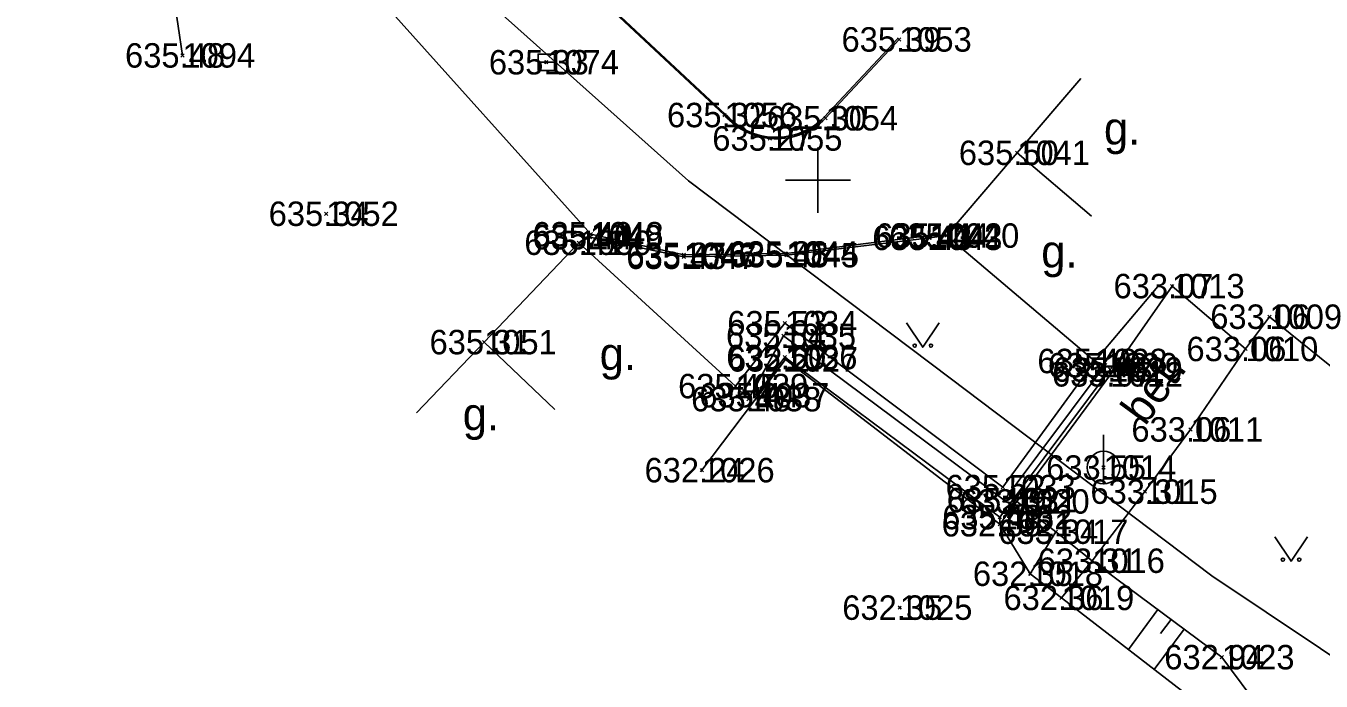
# Model space of a CAD drawing. Extents: x -844765 to -843273, y -997542 to -995529.
# Drawn here: x -844024.32 to -843984.55, y -996965.37 to -996945.26 of the extents above; entities that cross this region are included whole.
import ezdxf

# ---------------------------------------------------------------- set-up
doc = ezdxf.new("R2010")
doc.units = 0
for name, color, linetype in [('Benešův rám', 7, 'Continuous'), ('Betonový strop', 7, 'Continuous'), ('Dno', 7, 'Continuous'), ('Doplněk polohopisu', 7, 'Continuous'), ('Klenba', 7, 'Continuous'), ('Osa', 7, 'Continuous'), ('Přítoky', 7, 'Continuous'), ('Rámeček', 7, 'Continuous'), ('Sítě podzemní nerozlišené', 7, 'Continuous'), ('Výška', 7, 'Continuous'), ('Číslo bodu', 7, 'Continuous'), ('Řezy', 7, 'Continuous')]:
    doc.layers.add(name, color=color, linetype=linetype)

msp = doc.modelspace()

# ---------------------------------------------------------------- linework, layer by layer
at = {"layer": 'Benešův rám'}
for p, q in [((-844002.53, -996956.32), (-844001.02, -996954.39)), ((-844001.02, -996954.39), (-843994.32, -996959.42)), ((-844002.13, -996956.72), (-844001.06, -996954.78)), ((-844001.06, -996954.78), (-843994.28, -996959.82)), ((-844001.02, -996955.43), (-844001.88, -996956.6)), ((-843994.42, -996960.34), (-844001.02, -996955.43)), ((-844001.02, -996955.43), (-844001, -996955.5)), ((-843994.32, -996959.42), (-843991.5, -996955.55)), ((-843994.28, -996959.82), (-843991.18, -996955.68)), ((-843991.18, -996955.68), (-843991.5, -996955.55)), ((-843991.03, -996955.81), (-843994.42, -996960.34)), ((-843994.42, -996960.34), (-843994.42, -996960.56))]:
    msp.add_line(p, q, dxfattribs=at)
msp.add_lwpolyline([(-844003.56, -996958.9), (-844001, -996955.5), (-843994.42, -996960.56), (-843993.89, -996959.86), (-843991.02, -996955.96), (-843989.13, -996953.25)], dxfattribs=at)
at = {"layer": 'Betonový strop'}
for p, q in [((-844020.13, -996941.98), (-844019.51, -996946.17)), ((-844014.36, -996943.42), (-844006.97, -996951.66)), ((-843993.89, -996959.86), (-843992.7, -996960.79)), ((-843994.42, -996960.56), (-843993.48, -996962.08)), ((-843992.7, -996960.79), (-843991.58, -996961.68))]:
    msp.add_line(p, q, dxfattribs=at)
for points in [[(-844003.49, -996939.75), (-844006.38, -996944.01), (-844006.25, -996944.85), (-844002.87, -996948)], [(-844003.45, -996939.8), (-844006.29, -996944.02), (-844006.204, -996944.839), (-844002.844, -996947.97)], [(-843999.811, -996948.068), (-843997.56, -996945.658)], [(-843999.77, -996948.1), (-843997.51, -996945.68)], [(-844007.34, -996951.92), (-844006.97, -996951.66), (-844004.12, -996952.29), (-844000.98, -996952.25), (-843996.57, -996951.7), (-843996.05, -996951.7)], [(-843996.05, -996951.7), (-843996.57, -996951.77), (-844000.97, -996952.3), (-844004.12, -996952.35), (-844007, -996951.75), (-844007.34, -996951.92)], [(-843991.58, -996961.68), (-843989.96, -996959.56), (-843988.56, -996957.65), (-843986.87, -996955.18)], [(-843992.7, -996960.79), (-843993.48, -996962.08), (-843992.52, -996962.82), (-843991.58, -996961.68)], [(-843992.52, -996962.82), (-843988.26, -996966.11), (-843983.88, -996969.61)]]:
    msp.add_lwpolyline(points, dxfattribs=at)
for centre, radius, start, end in [((-844001.274, -996946.62), 2.11, 220.8396, 315.4652), ((-844001.282, -996946.62), 2.064, 220.8342, 315.4598)]:
    msp.add_arc(centre, radius, start, end, dxfattribs=at)
at = {"layer": 'Dno'}
for points in [[(-843997.28, -996954.379), (-843996.78, -996955.129), (-843996.28, -996954.379)], [(-843985.974, -996960.947), (-843985.474, -996961.697), (-843984.974, -996960.947)]]:
    msp.add_lwpolyline(points, dxfattribs=at)
for centre in [(-843997.03, -996955.079), (-843996.53, -996955.079), (-843985.724, -996961.647), (-843985.224, -996961.647)]:
    msp.add_circle(centre, 0.05, dxfattribs=at)
at = {"layer": 'Doplněk polohopisu'}
for p, q in [((-844008.59, -996946.38), (-844008.09, -996946.38)), ((-843991.23, -996959.32), (-843991.23, -996957.82))]:
    msp.add_line(p, q, dxfattribs=at)
msp.add_lwpolyline([(-844008.59, -996946.63), (-844008.09, -996946.63), (-844008.09, -996946.13), (-844008.59, -996946.13)], close=True, dxfattribs=at)
msp.add_circle((-843991.23, -996958.82), 0.5, dxfattribs=at)
at = {"layer": 'Klenba'}
for p, q in [((-843991.931, -996946.879), (-843993.88, -996949.16)), ((-843993.88, -996949.16), (-843996.05, -996951.7)), ((-843991.599, -996951.109), (-843993.88, -996949.16)), ((-843996.05, -996951.7), (-843991.5, -996955.55)), ((-844007.34, -996951.92), (-844010.25, -996954.97)), ((-844007.34, -996951.92), (-844002.53, -996956.32)), ((-843989.562, -996953.26), (-843991.5, -996955.55)), ((-843989.13, -996953.25), (-843986.87, -996955.18)), ((-843986.87, -996955.18), (-843986.14, -996954.19)), ((-843986.14, -996954.19), (-843981.2, -996958.18)), ((-844012.321, -996957.141), (-844010.25, -996954.97)), ((-844008.079, -996957.041), (-844010.25, -996954.97)), ((-844002.53, -996956.32), (-844002.13, -996956.72))]:
    msp.add_line(p, q, dxfattribs=at)
at = {"layer": 'Osa'}
for p, q in [((-843987.6, -996964.64), (-843991.58, -996961.68)), ((-843983.88, -996969.61), (-843987.6, -996964.64))]:
    msp.add_line(p, q, dxfattribs=at)
msp.add_lwpolyline([(-843905.21, -997017.86), (-843921.14, -997005.98), (-843938.96, -996993.88), (-843947.495, -996988.618), (-843954.56, -996984.215), (-843962.927, -996978.74), (-843971.295, -996973.265), (-843979.6, -996967.703), (-843987.905, -996962.14), (-843995.94, -996956.078), (-844003.975, -996950.015), (-844013.59, -996941.43), (-844025.885, -996929.505), (-844043.745, -996912.055), (-844059.135, -996894.103)], dxfattribs=at)
at = {"layer": 'Přítoky'}
for p, q in [((-843989.561, -996963.181), (-843990.47, -996964.403)), ((-843989.16, -996963.48), (-843989.484, -996963.915)), ((-843988.759, -996963.778), (-843989.679, -996965.014))]:
    msp.add_line(p, q, dxfattribs=at)
at = {"layer": 'Rámeček'}
for p, q in [((-844000, -996949), (-844000, -996951)), ((-843999, -996950), (-844001, -996950))]:
    msp.add_line(p, q, dxfattribs=at)
at = {"layer": 'Sítě podzemní nerozlišené'}
for p, q in [((-843997.51, -996945.68), (-843997.56, -996945.63)), ((-843997.51, -996945.68), (-843997.56, -996945.73)), ((-843997.51, -996945.68), (-843997.46, -996945.63)), ((-843997.51, -996945.68), (-843997.46, -996945.73)), ((-844019.51, -996946.17), (-844019.56, -996946.12)), ((-844019.51, -996946.17), (-844019.56, -996946.22)), ((-844019.51, -996946.17), (-844019.46, -996946.12)), ((-844019.51, -996946.17), (-844019.46, -996946.22)), ((-844008.34, -996946.38), (-844008.39, -996946.33)), ((-844008.34, -996946.38), (-844008.39, -996946.43)), ((-844008.34, -996946.38), (-844008.29, -996946.33)), ((-844008.34, -996946.38), (-844008.29, -996946.43)), ((-844002.87, -996948), (-844002.92, -996947.95)), ((-844002.87, -996948), (-844002.92, -996948.05)), ((-844002.87, -996948), (-844002.82, -996947.95)), ((-844002.87, -996948), (-844002.82, -996948.05)), ((-843999.77, -996948.1), (-843999.82, -996948.05)), ((-843999.77, -996948.1), (-843999.82, -996948.15)), ((-843999.77, -996948.1), (-843999.72, -996948.05)), ((-843999.77, -996948.1), (-843999.72, -996948.15)), ((-844001.48, -996948.72), (-844001.53, -996948.67)), ((-844001.48, -996948.72), (-844001.53, -996948.77)), ((-844001.48, -996948.72), (-844001.43, -996948.67)), ((-844001.48, -996948.72), (-844001.43, -996948.77)), ((-843993.88, -996949.16), (-843993.93, -996949.11)), ((-843993.88, -996949.16), (-843993.93, -996949.21)), ((-843993.88, -996949.16), (-843993.83, -996949.11)), ((-843993.88, -996949.16), (-843993.83, -996949.21)), ((-844015.1, -996951.03), (-844015.15, -996950.98)), ((-844015.1, -996951.03), (-844015.15, -996951.08)), ((-844015.1, -996951.03), (-844015.05, -996950.98)), ((-844015.1, -996951.03), (-844015.05, -996951.08)), ((-844007, -996951.75), (-844007.05, -996951.7)), ((-844007, -996951.75), (-844007.05, -996951.8)), ((-844006.97, -996951.66), (-844007.02, -996951.61)), ((-844006.97, -996951.66), (-844007.02, -996951.71)), ((-844007, -996951.75), (-844006.95, -996951.7)), ((-844007, -996951.75), (-844006.95, -996951.8)), ((-844006.97, -996951.66), (-844006.92, -996951.61)), ((-844006.97, -996951.66), (-844006.92, -996951.71)), ((-843996.57, -996951.7), (-843996.62, -996951.65)), ((-843996.57, -996951.7), (-843996.62, -996951.75)), ((-843996.57, -996951.77), (-843996.62, -996951.72)), ((-843996.57, -996951.77), (-843996.62, -996951.82)), ((-843996.57, -996951.7), (-843996.52, -996951.65)), ((-843996.57, -996951.7), (-843996.52, -996951.75)), ((-843996.57, -996951.77), (-843996.52, -996951.72)), ((-843996.57, -996951.77), (-843996.52, -996951.82)), ((-843996.05, -996951.7), (-843996.1, -996951.65)), ((-843996.05, -996951.7), (-843996.1, -996951.75)), ((-843996.05, -996951.7), (-843996, -996951.65)), ((-843996.05, -996951.7), (-843996, -996951.75)), ((-844007.34, -996951.92), (-844007.39, -996951.87)), ((-844007.34, -996951.92), (-844007.39, -996951.97)), ((-844007.34, -996951.92), (-844007.29, -996951.87)), ((-844007.34, -996951.92), (-844007.29, -996951.97)), ((-844000.98, -996952.25), (-844001.03, -996952.2)), ((-844000.98, -996952.25), (-844000.93, -996952.2)), ((-844004.12, -996952.29), (-844004.17, -996952.24)), ((-844004.12, -996952.29), (-844004.17, -996952.34)), ((-844004.12, -996952.35), (-844004.17, -996952.3)), ((-844004.12, -996952.35), (-844004.17, -996952.4)), ((-844004.12, -996952.29), (-844004.07, -996952.24)), ((-844004.12, -996952.29), (-844004.07, -996952.34)), ((-844004.12, -996952.35), (-844004.07, -996952.3)), ((-844004.12, -996952.35), (-844004.07, -996952.4)), ((-844000.98, -996952.25), (-844001.03, -996952.3)), ((-844000.97, -996952.3), (-844001.02, -996952.25)), ((-844000.97, -996952.3), (-844001.02, -996952.35)), ((-844000.98, -996952.25), (-844000.93, -996952.3)), ((-844000.97, -996952.3), (-844000.92, -996952.25)), ((-844000.97, -996952.3), (-844000.92, -996952.35)), ((-843989.13, -996953.25), (-843989.18, -996953.2)), ((-843989.13, -996953.25), (-843989.18, -996953.3)), ((-843989.13, -996953.25), (-843989.08, -996953.2)), ((-843989.13, -996953.25), (-843989.08, -996953.3)), ((-843986.14, -996954.19), (-843986.19, -996954.14)), ((-843986.14, -996954.19), (-843986.19, -996954.24)), ((-843986.14, -996954.19), (-843986.09, -996954.14)), ((-843986.14, -996954.19), (-843986.09, -996954.24)), ((-844001.02, -996954.39), (-844001.07, -996954.34)), ((-844001.02, -996954.39), (-844001.07, -996954.44)), ((-844001.02, -996954.39), (-844000.97, -996954.34)), ((-844001.02, -996954.39), (-844000.97, -996954.44)), ((-844010.25, -996954.97), (-844010.3, -996954.92)), ((-844010.25, -996954.97), (-844010.3, -996955.02)), ((-844010.25, -996954.97), (-844010.2, -996954.92)), ((-844010.25, -996954.97), (-844010.2, -996955.02)), ((-844001.06, -996954.78), (-844001.11, -996954.73)), ((-844001.06, -996954.78), (-844001.11, -996954.83)), ((-844001.06, -996954.78), (-844001.01, -996954.73)), ((-844001.06, -996954.78), (-844001.01, -996954.83)), ((-844001.02, -996955.43), (-844001.07, -996955.38)), ((-844001.02, -996955.43), (-844000.97, -996955.38)), ((-843986.87, -996955.18), (-843986.92, -996955.13)), ((-843986.87, -996955.18), (-843986.92, -996955.23)), ((-843986.87, -996955.18), (-843986.82, -996955.13)), ((-843986.87, -996955.18), (-843986.82, -996955.23)), ((-844001.02, -996955.43), (-844001.07, -996955.48)), ((-844001, -996955.5), (-844001.05, -996955.45)), ((-844001, -996955.5), (-844001.05, -996955.55)), ((-844001.02, -996955.43), (-844000.97, -996955.48)), ((-844001, -996955.5), (-844000.95, -996955.45)), ((-844001, -996955.5), (-844000.95, -996955.55)), ((-843991.5, -996955.55), (-843991.55, -996955.5)), ((-843991.5, -996955.55), (-843991.55, -996955.6)), ((-843991.5, -996955.55), (-843991.45, -996955.5)), ((-843991.5, -996955.55), (-843991.45, -996955.6)), ((-843991.18, -996955.68), (-843991.23, -996955.63)), ((-843991.18, -996955.68), (-843991.23, -996955.73)), ((-843991.18, -996955.68), (-843991.13, -996955.63)), ((-843991.18, -996955.68), (-843991.13, -996955.73)), ((-843991.03, -996955.81), (-843991.08, -996955.76)), ((-843991.03, -996955.81), (-843990.98, -996955.76)), ((-843991.03, -996955.81), (-843991.08, -996955.86)), ((-843991.02, -996955.96), (-843991.07, -996955.91)), ((-843991.02, -996955.96), (-843991.07, -996956.01)), ((-843991.03, -996955.81), (-843990.98, -996955.86)), ((-843991.02, -996955.96), (-843990.97, -996955.91)), ((-843991.02, -996955.96), (-843990.97, -996956.01)), ((-844002.53, -996956.32), (-844002.58, -996956.27)), ((-844002.53, -996956.32), (-844002.58, -996956.37)), ((-844002.53, -996956.32), (-844002.48, -996956.27)), ((-844002.53, -996956.32), (-844002.48, -996956.37)), ((-844001.88, -996956.6), (-844001.93, -996956.55)), ((-844001.88, -996956.6), (-844001.83, -996956.55)), ((-844002.13, -996956.72), (-844002.18, -996956.67)), ((-844002.13, -996956.72), (-844002.18, -996956.77)), ((-844002.13, -996956.72), (-844002.08, -996956.67)), ((-844002.13, -996956.72), (-844002.08, -996956.77)), ((-844001.88, -996956.6), (-844001.93, -996956.65)), ((-844001.88, -996956.6), (-844001.83, -996956.65)), ((-843988.56, -996957.65), (-843988.61, -996957.6)), ((-843988.56, -996957.65), (-843988.61, -996957.7)), ((-843988.56, -996957.65), (-843988.51, -996957.6)), ((-843988.56, -996957.65), (-843988.51, -996957.7)), ((-844003.56, -996958.9), (-844003.61, -996958.85)), ((-844003.56, -996958.9), (-844003.61, -996958.95)), ((-844003.56, -996958.9), (-844003.51, -996958.85)), ((-844003.56, -996958.9), (-844003.51, -996958.95)), ((-843991.23, -996958.82), (-843991.28, -996958.77)), ((-843991.23, -996958.82), (-843991.28, -996958.87)), ((-843991.23, -996958.82), (-843991.18, -996958.77)), ((-843991.23, -996958.82), (-843991.18, -996958.87)), ((-843994.32, -996959.42), (-843994.37, -996959.37)), ((-843994.32, -996959.42), (-843994.27, -996959.37)), ((-843994.32, -996959.42), (-843994.37, -996959.47)), ((-843994.28, -996959.82), (-843994.33, -996959.77)), ((-843994.32, -996959.42), (-843994.27, -996959.47)), ((-843994.28, -996959.82), (-843994.23, -996959.77)), ((-843989.96, -996959.56), (-843990.01, -996959.51)), ((-843989.96, -996959.56), (-843990.01, -996959.61)), ((-843989.96, -996959.56), (-843989.91, -996959.51)), ((-843989.96, -996959.56), (-843989.91, -996959.61)), ((-843994.28, -996959.82), (-843994.33, -996959.87)), ((-843994.28, -996959.82), (-843994.23, -996959.87)), ((-843993.89, -996959.86), (-843993.94, -996959.81)), ((-843993.89, -996959.86), (-843993.94, -996959.91)), ((-843993.89, -996959.86), (-843993.84, -996959.81)), ((-843993.89, -996959.86), (-843993.84, -996959.91)), ((-843994.42, -996960.34), (-843994.47, -996960.29)), ((-843994.42, -996960.34), (-843994.47, -996960.39)), ((-843994.42, -996960.56), (-843994.47, -996960.51)), ((-843994.42, -996960.56), (-843994.47, -996960.61)), ((-843994.42, -996960.34), (-843994.37, -996960.29)), ((-843994.42, -996960.34), (-843994.37, -996960.39)), ((-843994.42, -996960.56), (-843994.37, -996960.51)), ((-843994.42, -996960.56), (-843994.37, -996960.61)), ((-843992.7, -996960.79), (-843992.75, -996960.74)), ((-843992.7, -996960.79), (-843992.75, -996960.84)), ((-843992.7, -996960.79), (-843992.65, -996960.74)), ((-843992.7, -996960.79), (-843992.65, -996960.84)), ((-843991.58, -996961.68), (-843991.63, -996961.63)), ((-843991.58, -996961.68), (-843991.63, -996961.73)), ((-843991.58, -996961.68), (-843991.53, -996961.63)), ((-843991.58, -996961.68), (-843991.53, -996961.73)), ((-843993.48, -996962.08), (-843993.53, -996962.03)), ((-843993.48, -996962.08), (-843993.53, -996962.13)), ((-843993.48, -996962.08), (-843993.43, -996962.03)), ((-843993.48, -996962.08), (-843993.43, -996962.13)), ((-843992.52, -996962.82), (-843992.57, -996962.77)), ((-843992.52, -996962.82), (-843992.57, -996962.87)), ((-843992.52, -996962.82), (-843992.47, -996962.77)), ((-843992.52, -996962.82), (-843992.47, -996962.87)), ((-843997.49, -996963.12), (-843997.54, -996963.07)), ((-843997.49, -996963.12), (-843997.54, -996963.17)), ((-843997.49, -996963.12), (-843997.44, -996963.07)), ((-843997.49, -996963.12), (-843997.44, -996963.17)), ((-843987.6, -996964.64), (-843987.65, -996964.59)), ((-843987.6, -996964.64), (-843987.65, -996964.69)), ((-843987.6, -996964.64), (-843987.55, -996964.59)), ((-843987.6, -996964.64), (-843987.55, -996964.69))]:
    msp.add_line(p, q, dxfattribs=at)

# ---------------------------------------------------------------- texts
at = {"layer": 'Výška'}
for p in [(-843991.219, -996948.907), (-843993.145, -996952.682), (-844006.702, -996955.827), (-844010.906, -996957.675)]:
    msp.add_text('g.', height=1, dxfattribs=at).set_placement(p)
msp.add_text('bet.', height=1, rotation=53.7592, dxfattribs=at).set_placement((-843989.956, -996957.571))
at = {"layer": 'Číslo bodu'}
for s, p in [('1053', (-843997.51, -996946.055)), ('1094', (-844019.51, -996946.545)), ('1074', (-844008.34, -996946.755)), ('1056', (-844002.87, -996948.375)), ('1054', (-843999.77, -996948.475)), ('1055', (-844001.48, -996949.095)), ('1041', (-843993.88, -996949.535)), ('1052', (-844015.1, -996951.405)), ('1049', (-844007, -996952.125)), ('1048', (-844006.97, -996952.035)), ('1042', (-843996.57, -996952.075)), ('1043', (-843996.57, -996952.145)), ('1040', (-843996.05, -996952.075)), ('1050', (-844007.34, -996952.295)), ('1046', (-844004.12, -996952.665)), ('1047', (-844004.12, -996952.725)), ('1044', (-844000.98, -996952.625)), ('1045', (-844000.97, -996952.675)), ('1013', (-843989.13, -996953.625)), ('1009', (-843986.14, -996954.565)), ('1034', (-844001.02, -996954.765)), ('1051', (-844010.25, -996955.345)), ('1035', (-844001.06, -996955.155)), ('1010', (-843986.87, -996955.555)), ('1036', (-844001.02, -996955.805)), ('1027', (-844001, -996955.875)), ('1028', (-843991.5, -996955.925)), ('1030', (-843991.18, -996956.055)), ('1029', (-843991.03, -996956.185)), ('1012', (-843991.02, -996956.335)), ('1039', (-844002.53, -996956.695)), ('1038', (-844002.13, -996957.095)), ('1037', (-844001.88, -996956.975)), ('1011', (-843988.56, -996958.025)), ('1026', (-844003.56, -996959.275)), ('1014', (-843991.23, -996959.195)), ('1033', (-843994.32, -996959.795)), ('1015', (-843989.96, -996959.935)), ('1031', (-843994.28, -996960.195)), ('1020', (-843993.89, -996960.235)), ('1032', (-843994.42, -996960.715)), ('1021', (-843994.42, -996960.935)), ('1017', (-843992.7, -996961.165)), ('1016', (-843991.58, -996962.055)), ('1018', (-843993.48, -996962.455)), ('1019', (-843992.52, -996963.195)), ('1025', (-843997.49, -996963.495)), ('1023', (-843987.6, -996965.015))]:
    msp.add_text(s, height=0.75, dxfattribs=at).set_placement(p)
at = {"layer": 'Řezy'}
for s, p in [('635.39', (-843999.276, -996946.055)), ('635.48', (-844021.273, -996946.545)), ('635.33', (-844010.103, -996946.755)), ('635.32', (-844004.633, -996948.375)), ('635.30', (-844001.565, -996948.475)), ('635.27', (-844003.243, -996949.095)), ('635.50', (-843995.675, -996949.535)), ('635.34', (-844016.863, -996951.405)), ('635.40', (-844008.765, -996952.035)), ('635.44', (-844008.763, -996952.125)), ('635.43', (-843998.333, -996952.145)), ('635.41', (-843998.244, -996952.075)), ('635.44', (-843997.813, -996952.075)), ('635.41', (-844009.014, -996952.295)), ('635.37', (-844005.883, -996952.665)), ('635.43', (-844005.883, -996952.725)), ('635.38', (-844002.743, -996952.625)), ('635.45', (-844002.733, -996952.675)), ('633.07', (-843990.925, -996953.625)), ('633.06', (-843987.956, -996954.565)), ('635.53', (-844002.783, -996954.765)), ('635.31', (-844011.924, -996955.345)), ('635.54', (-844002.823, -996955.155)), ('633.06', (-843988.686, -996955.555)), ('635.50', (-844002.815, -996955.805)), ('632.27', (-844002.763, -996955.875)), ('635.48', (-843993.263, -996955.925)), ('635.48', (-843992.943, -996956.055)), ('633.07', (-843992.815, -996956.335)), ('635.48', (-843992.793, -996956.185)), ('635.45', (-844004.293, -996956.695)), ('635.48', (-844003.893, -996957.095)), ('635.44', (-844003.643, -996956.975)), ('633.06', (-843990.376, -996958.025)), ('632.24', (-844005.323, -996959.275)), ('633.55', (-843992.993, -996959.195)), ('635.52', (-843996.083, -996959.795)), ('633.31', (-843991.634, -996959.935)), ('635.49', (-843996.046, -996960.195)), ('633.32', (-843995.653, -996960.235)), ('632.36', (-843996.203, -996960.935)), ('635.49', (-843996.186, -996960.715)), ('633.34', (-843994.463, -996961.165)), ('633.31', (-843993.254, -996962.055)), ('632.35', (-843995.243, -996962.455)), ('632.36', (-843994.303, -996963.195)), ('632.35', (-843999.253, -996963.495)), ('632.94', (-843989.366, -996965.015))]:
    msp.add_text(s, height=0.75, dxfattribs=at).set_placement(p)

doc.saveas('drawing.dxf')
